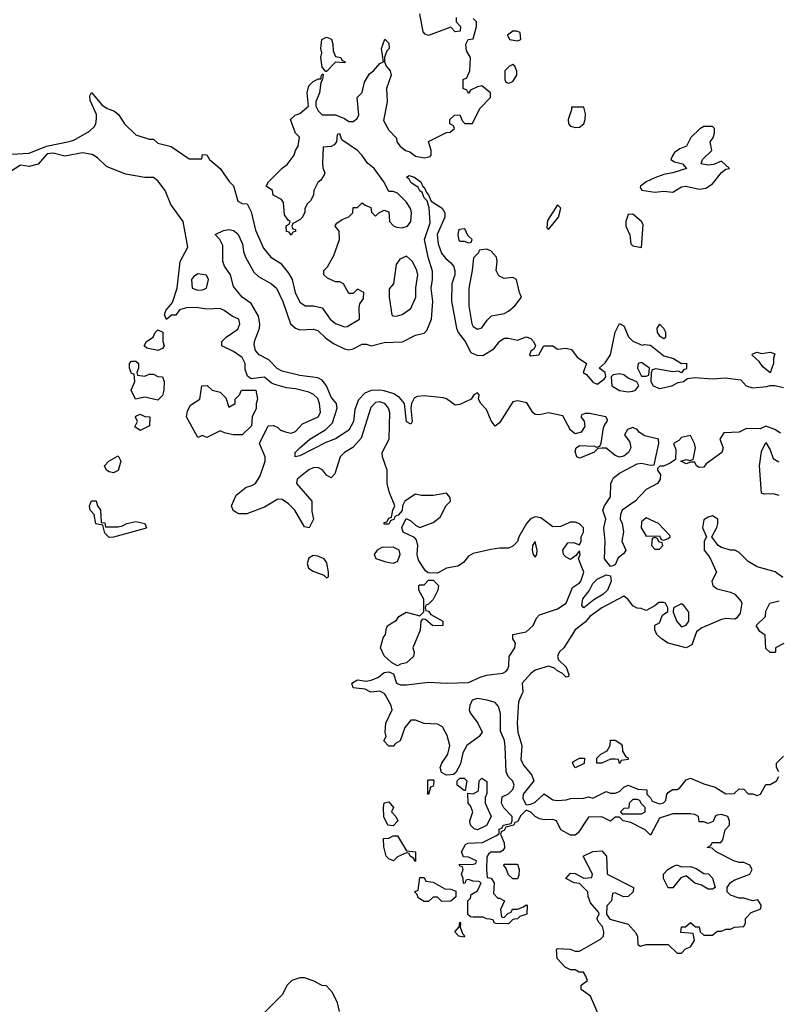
# Model space of a CAD drawing. Header units: inches. Extents: x 2601682 to 2755810, y 449311 to 584050.
# Tile 280 of 505: x 2672567 to 2675986, y 468603 to 473040. Entities that reach past the tile are written whole.
import ezdxf

# ---------------------------------------------------------------- set-up
doc = ezdxf.new("R2010")
doc.units = ezdxf.units.IN
doc.header["$MEASUREMENT"] = 0
doc.layers.add('C6476', color=7, linetype='Continuous')
doc.layers.add('C6477', color=7, linetype='Continuous')

msp = doc.modelspace()

# ---------------------------------------------------------------- linework, layer by layer
at = {"layer": 'C6476', "color": 2}
for points, elevation in [([(2675179, 468550), (2675139.3, 468639.3), (2675098, 468670), (2675098, 468690), (2675126, 468710), (2675118, 468730), (2675107.3, 468747.3), (2675088.4, 468748.4), (2675070, 468758), (2675050, 468758), (2675026, 468770), (2674988.7, 468810), (2674986, 468850), (2674990, 468854), (2675048.4, 468851.6), (2675070, 468842), (2675090, 468842), (2675184, 468896), (2675198, 468910), (2675199, 468930), (2675193.2, 468953.2), (2675178, 468970), (2675168.7, 468990), (2675178, 469010), (2675176.4, 469016.4), (2675140.2, 469060.2), (2675128.9, 469088.9), (2675128, 469110), (2675090, 469148), (2675066, 469150), (2675028, 469170), (2675050, 469194), (2675070, 469192), (2675110, 469172), (2675146, 469174), (2675148, 469190), (2675106, 469270), (2675150, 469292), (2675190, 469294), (2675211, 469270), (2675214, 469190), (2675334, 469130), (2675332, 469110), (2675310, 469088.7), (2675288, 469088), (2675250, 469106), (2675238, 469102), (2675234, 469070), (2675212.7, 469047.3), (2675212, 469010), (2675226.8, 468986.8), (2675310, 468964.7), (2675344.5, 468924.5), (2675351.6, 468908.4), (2675352.7, 468872.7), (2675364.7, 468864.7), (2675390, 468872), (2675490, 468872), (2675530, 468834), (2675550, 468834), (2675567.3, 468852.7), (2675590, 468862), (2675608, 468890), (2675602, 468922), (2675547.3, 468927.3), (2675550, 468952), (2675567.3, 468952.7), (2675590, 468971.3), (2675612.7, 468952.7), (2675630, 468952), (2675634, 468930), (2675650, 468914), (2675690, 468914), (2675710, 468932), (2675730, 468932), (2675750, 468942), (2675770, 468942), (2675788.9, 468951.1), (2675830, 468954), (2675838, 468970), (2675838, 468990), (2675863.1, 469016.9), (2675907.3, 469032.7), (2675908, 469050), (2675893.6, 469073.6), (2675870, 469068.7), (2675830, 469082), (2675810, 469082), (2675770, 469095.3), (2675755.3, 469110), (2675755.3, 469130), (2675770, 469152), (2675790, 469164.7), (2675858, 469190), (2675868, 469210), (2675858, 469230), (2675830, 469242), (2675810, 469242), (2675786, 469250), (2675706, 469290), (2675687.3, 469307.3), (2675666, 469310), (2675682, 469318), (2675688.4, 469331.6), (2675727.3, 469332.7), (2675736.4, 469343.6), (2675746, 469390), (2675766, 469410), (2675766, 469430), (2675758, 469450), (2675730, 469458), (2675710, 469455.3), (2675702, 469450), (2675692.7, 469427.3), (2675670, 469418), (2675650, 469426), (2675630, 469426), (2675626, 469450), (2675610, 469458), (2675590, 469462), (2675510, 469462), (2675450, 469442), (2675410, 469366), (2675386, 469390), (2675322, 469422), (2675286, 469430), (2675270, 469446), (2675250, 469446), (2675230, 469429), (2675190, 469448), (2675130, 469446), (2675083.6, 469376.4), (2675070, 469366), (2675050, 469366), (2675006, 469390), (2674986, 469430), (2674970, 469435.3), (2674930, 469434), (2674910, 469439), (2674889.4, 469449.4), (2674870, 469468.7), (2674850, 469478), (2674825.4, 469454.6), (2674810, 469426), (2674798, 469422), (2674794, 469410), (2674758, 469402), (2674750, 469386), (2674738, 469382), (2674734, 469370), (2674751.1, 469331.1), (2674751.3, 469308.7), (2674743.6, 469296.4), (2674731.6, 469288.4), (2674690, 469288), (2674679.6, 469280.4), (2674671.6, 469268.4), (2674671.3, 469210), (2674674, 469174), (2674691.1, 469171.1), (2674704.7, 469150), (2674702, 469102), (2674722, 469082), (2674730, 469082), (2674751.3, 469070), (2674734, 469030), (2674738, 468998), (2674750, 468994), (2674767.3, 469012.7), (2674782, 469018), (2674788.4, 469031.6), (2674810, 469032), (2674838, 469042), (2674850, 469051.3), (2674854, 469050), (2674852, 469010), (2674821, 468999), (2674810, 468988), (2674790, 468986), (2674770, 468966), (2674712.7, 468967.3), (2674706, 468970), (2674702, 468982), (2674687.3, 468987.3), (2674670, 468988), (2674655.3, 468995.3), (2674610, 468995.3), (2674598, 468998), (2674587.3, 469007.3), (2674586, 469070), (2674598, 469082), (2674602, 469098), (2674630, 469114), (2674646, 469150), (2674636.4, 469156.4), (2674610, 469158), (2674590, 469166), (2674578, 469162), (2674574, 469150), (2674567.3, 469147.3), (2674566, 469170), (2674558, 469190), (2674566, 469210), (2674562, 469222), (2674550, 469226), (2674547.3, 469232.7), (2674610, 469234), (2674622, 469238), (2674626, 469250), (2674590, 469266), (2674567.3, 469267.3), (2674558, 469290), (2674576.4, 469323.6), (2674586, 469330), (2674652.7, 469332.7), (2674716.4, 469363.6), (2674727.3, 469372.7), (2674728.4, 469391.6), (2674742, 469398), (2674746, 469410), (2674782, 469418), (2674786, 469430), (2674786, 469450), (2674748.9, 469488.9), (2674738, 469510), (2674742, 469538), (2674770, 469552), (2674788.9, 469571.1), (2674795.3, 469590), (2674788.9, 469608.9), (2674769.1, 469629.1), (2674759, 469650), (2674755.1, 469764.9), (2674751.5, 469791.5), (2674734.2, 469834.2), (2674733.4, 469913.4), (2674725.4, 469945.4), (2674710, 469962.7), (2674673.6, 469973.6), (2674630, 469980.9), (2674606, 469974), (2674595.5, 469950), (2674593, 469930), (2674596.7, 469916.7), (2674631, 469870), (2674651.3, 469830), (2674638, 469810), (2674582, 469770), (2674564.4, 469735.6), (2674553.4, 469686.6), (2674532, 469648), (2674522, 469638), (2674490, 469635.3), (2674468.4, 469648.4), (2674462, 469670), (2674468.7, 469690), (2674496, 469730), (2674506, 469770), (2674493.8, 469813.8), (2674472.9, 469852.9), (2674450, 469865.2), (2674390, 469869.2), (2674350, 469884), (2674330, 469884), (2674302.8, 469850), (2674282, 469790), (2674261, 469779), (2674250, 469766), (2674230, 469766), (2674208, 469790), (2674218, 469810), (2674214, 469830), (2674217.2, 469870), (2674246, 469930), (2674240.9, 469950), (2674215.9, 469995.9), (2674212.9, 470000)], 6), ([(2674830.3, 470000), (2674814.6, 469965.4), (2674808.5, 469870), (2674812.7, 469830), (2674830.6, 469770), (2674824.9, 469704.9), (2674838.5, 469678.5), (2674875.3, 469635.3), (2674884.7, 469610), (2674836, 469550), (2674834.8, 469530), (2674850, 469502), (2674870, 469504.7), (2674890, 469514), (2674930, 469552), (2674970, 469524.7), (2674990, 469522), (2675030, 469524.7), (2675050, 469531), (2675110, 469531.3), (2675130, 469538), (2675150, 469532), (2675210, 469562), (2675230, 469554), (2675250, 469554), (2675270, 469562), (2675290, 469582), (2675310, 469591.3), (2675352.7, 469572.7), (2675394, 469570), (2675394, 469550), (2675410, 469534), (2675418, 469518), (2675450, 469506), (2675468.9, 469511.1), (2675479, 469521), (2675484, 469550), (2675490, 469558), (2675509.2, 469570.8), (2675530, 469571.3), (2675542, 469578), (2675570, 469614), (2675590, 469622), (2675650, 469596), (2675702, 469582), (2675750, 469552), (2675787.3, 469552.7), (2675810, 469574), (2675830, 469572), (2675850, 469552), (2675870, 469552), (2675890, 469544.7), (2675906, 469550), (2675930, 469594), (2675950, 469594), (2675978, 469610), (2675988, 469630)], 6), ([(2675988, 469650), (2675978, 469670), (2675978, 469690), (2676010, 469722)], 6), ([(2674008.7, 468570), (2673999, 468610), (2673976.4, 468656.4), (2673950, 468686), (2673930, 468688), (2673888.9, 468708.9), (2673850, 468722), (2673830, 468722), (2673794, 468710), (2673772, 468690), (2673750, 468646), (2673671.6, 468568.4)], 10)]:
    msp.add_lwpolyline(points, dxfattribs=dict(at, elevation=elevation))
at = {"layer": 'C6476', "color": 2, "elevation": 6}
for points in [[(2675270, 469688.7), (2675266, 469706), (2675250, 469708), (2675230, 469708), (2675190.9, 469689.1), (2675168, 469690), (2675168, 469712), (2675186, 469730), (2675214, 469746), (2675228, 469770), (2675230, 469794), (2675250, 469794), (2675276.9, 469776.9), (2675282, 469770), (2675283.6, 469743.6), (2675298, 469718), (2675310, 469714), (2675310, 469706), (2675278, 469702)], [(2675070, 469668.7), (2675058, 469690), (2675063.1, 469696.9), (2675090, 469712), (2675112.7, 469712.7), (2675111.1, 469688.9)], [(2674410, 469548.7), (2674406, 469550), (2674406, 469610), (2674410, 469614), (2674430, 469614), (2674434, 469610), (2674432, 469592), (2674430, 469586), (2674418, 469582)], [(2674570, 469566), (2674538, 469590), (2674538, 469610), (2674550, 469622), (2674570, 469622), (2674582, 469610), (2674574, 469566)], [(2674630, 469388.7), (2674614.6, 469394.6), (2674598, 469410), (2674595.3, 469430), (2674608.7, 469470), (2674598, 469498), (2674588, 469510), (2674586, 469554), (2674610, 469552), (2674635.3, 469564.7), (2674638, 469610), (2674650, 469622), (2674672.7, 469607.3), (2674672.7, 469552.7), (2674664.7, 469535.3), (2674664.7, 469510), (2674691.3, 469448.7), (2674671.1, 469408.9)], [(2674250, 469408), (2674226, 469410), (2674208.4, 469448.4), (2674206, 469490), (2674210, 469511.3), (2674230, 469516), (2674251, 469490), (2674242, 469470), (2674262, 469450), (2674271, 469430)], [(2675350, 469526), (2675330, 469526), (2675314, 469510), (2675312.7, 469487.3), (2675290, 469486), (2675274, 469470), (2675282, 469462), (2675370, 469462), (2675386, 469470), (2675386, 469490), (2675367.3, 469507.3), (2675362, 469522)], [(2674350, 469246), (2674342, 469262), (2674326, 469270), (2674322, 469282), (2674310, 469286), (2674270, 469268), (2674251, 469249), (2674230, 469258), (2674218, 469270), (2674207.3, 469312.7), (2674206, 469350), (2674230, 469352), (2674250, 469362), (2674270, 469362), (2674310, 469294), (2674351.3, 469290)], [(2674790, 469168), (2674770, 469186), (2674758, 469218), (2674748.4, 469228.4), (2674750, 469234), (2674810, 469234), (2674818, 469210), (2674816.9, 469183.1), (2674810, 469168)], [(2675550, 469222), (2675590, 469224.7), (2675615.3, 469215.3), (2675650, 469192), (2675670.9, 469190.9), (2675690, 469172), (2675702, 469130), (2675690, 469122), (2675670, 469122), (2675640.2, 469140.2), (2675610, 469148.7), (2675570, 469182), (2675546.8, 469173.2), (2675510, 469128.7), (2675490, 469128), (2675468, 469170), (2675468, 469190), (2675488, 469210), (2675510, 469224.7), (2675529.1, 469230.9)], [(2674470, 469066), (2674450, 469086), (2674430, 469086), (2674410, 469066), (2674390, 469066), (2674363.1, 469083.1), (2674358, 469098), (2674346, 469110), (2674362, 469118), (2674370, 469174), (2674390, 469174), (2674398, 469158), (2674430, 469154), (2674483.6, 469123.6), (2674510, 469122), (2674532.7, 469112.7), (2674532.7, 469087.3), (2674510, 469068)], [(2674570, 468906), (2674546, 468910), (2674528, 468930), (2674547.3, 468952.7), (2674550, 468974), (2674554, 468970), (2674552, 468950), (2674562, 468922), (2674572, 468910)]]:
    msp.add_lwpolyline(points, close=True, dxfattribs=at)
at = {"layer": 'C6477', "color": 2}
for points, elevation in [([(2674534, 473050), (2674534, 473030), (2674554, 473010), (2674551.6, 472988.4), (2674530, 472986), (2674510, 473006), (2674408.9, 472968.9), (2674394.6, 472974.6), (2674386, 472986), (2674370, 473066)], 6), ([(2672530, 472434), (2672610, 472438), (2672688, 472470), (2672790, 472490.7), (2672810, 472497.3), (2672882, 472538), (2672902.5, 472557.5), (2672909.3, 472570), (2672912.9, 472592.9), (2672912.9, 472612.9), (2672884, 472676), (2672883.1, 472696.9), (2672890, 472712), (2672936.3, 472656.3), (2672960.4, 472640.4), (2672991, 472630), (2673012.5, 472612.5), (2673038.8, 472570), (2673090, 472520.7), (2673150, 472501), (2673170, 472501), (2673190, 472484), (2673250, 472468.4), (2673330, 472413.4), (2673387.3, 472412.7), (2673390, 472432), (2673410, 472431.3), (2673422, 472410), (2673471, 472370), (2673510.8, 472310.8), (2673530, 472292), (2673550, 472222), (2673570, 472212), (2673592, 472210), (2673610, 472174), (2673630, 472092), (2673666, 472010), (2673698, 471970), (2673742.8, 471942.8), (2673778.4, 471898.4), (2673794.8, 471870), (2673808.2, 471810), (2673830, 471766.8), (2673854, 471750), (2673891, 471751), (2673930, 471742), (2673966.8, 471690), (2673990, 471671.3), (2674030, 471656), (2674043.1, 471656.9), (2674098, 471690), (2674096.4, 471743.6), (2674100.4, 471759.6), (2674116.4, 471783.6), (2674118, 471810), (2674090, 471826), (2674070, 471806), (2674050, 471806), (2674026, 471850), (2674010, 471858), (2673990, 471858), (2673954.6, 471874.6), (2673938, 471890), (2673938, 471910), (2673953.6, 471926.4), (2673982, 471978), (2674008, 472050), (2674007.3, 472087.3), (2673988, 472110), (2673990, 472114), (2673996.4, 472123.6), (2674020.2, 472139.8), (2674050, 472152), (2674059, 472161), (2674068, 472170), (2674070, 472194), (2674090, 472194), (2674110, 472214), (2674123.6, 472203.6), (2674150, 472194), (2674152.7, 472172.7), (2674170, 472154), (2674186, 472170), (2674210, 472182), (2674230, 472174), (2674234, 472130), (2674251.6, 472111.6), (2674265.4, 472105.4), (2674290, 472102.8), (2674314, 472110), (2674329, 472130), (2674332.7, 472170), (2674330, 472186), (2674310, 472218), (2674270, 472258), (2674250, 472266), (2674230, 472266), (2674208.7, 472310), (2674164, 472370), (2674134, 472394), (2674110, 472428.7), (2674088.7, 472450), (2674018, 472498), (2674010, 472526), (2673998, 472522), (2673994, 472490), (2673983.6, 472476.4), (2673970, 472468.7), (2673934, 472466), (2673931.6, 472391.6), (2673932.7, 472372.7), (2673942, 472350), (2673939.6, 472340.4), (2673923.6, 472316.4), (2673910, 472306), (2673892, 472270), (2673891.3, 472248.7), (2673876.9, 472223.1), (2673862, 472210), (2673852, 472188), (2673852, 472172), (2673842, 472150), (2673830, 472138), (2673798, 472122), (2673794, 472110), (2673798, 472098), (2673810, 472094), (2673810, 472086), (2673798, 472082), (2673790, 472068.7), (2673782, 472082), (2673770, 472086), (2673768.4, 472111.6), (2673782, 472118), (2673786, 472130), (2673776.4, 472136.4), (2673760.4, 472160.4), (2673756.4, 472216.4), (2673746, 472230), (2673708.9, 472248.9), (2673706, 472270), (2673678, 472290), (2673688, 472310), (2673750, 472371.3), (2673772.3, 472387.7), (2673804, 472430), (2673809.3, 472450.7), (2673822, 472470), (2673828, 472510), (2673809.3, 472529.3), (2673788, 472590), (2673808, 472610), (2673830, 472618), (2673868, 472650), (2673862, 472710), (2673870, 472742), (2673890, 472761), (2673914, 472774), (2673926, 472774), (2673926, 472786), (2673930, 472794), (2673934, 472794), (2673932, 472770), (2673923.6, 472756.4), (2673918, 472710), (2673902, 472670), (2673902, 472650), (2673912, 472630), (2673930, 472612), (2673990, 472610.8), (2674030, 472594.8), (2674050, 472581), (2674070, 472581), (2674086.3, 472593.7), (2674096, 472610), (2674088, 472690), (2674110, 472712), (2674120.9, 472759.1), (2674143.7, 472796.3), (2674162, 472810), (2674190, 472842), (2674206, 472850), (2674198, 472910), (2674212.7, 472952.7), (2674230, 472934), (2674232, 472910), (2674221, 472899), (2674211.3, 472870), (2674211, 472850), (2674218, 472830), (2674236, 472810), (2674240.7, 472790), (2674220.7, 472730), (2674223, 472670), (2674206, 472586), (2674230, 472542), (2674265.4, 472505.4), (2674266.8, 472490), (2674281, 472470), (2674306, 472450), (2674324.5, 472444.5), (2674350, 472424.9), (2674390, 472417.3), (2674416.5, 472423.5), (2674422, 472430), (2674422, 472450), (2674408.7, 472491.3), (2674490, 472532), (2674507.3, 472532.7), (2674526, 472550), (2674522, 472562), (2674506, 472570), (2674506, 472590), (2674526, 472610), (2674551.1, 472611.1), (2674562, 472582), (2674572.7, 472572.7), (2674607.3, 472572.7), (2674640.2, 472639.8), (2674688, 472690), (2674688, 472710), (2674650, 472742), (2674630, 472738), (2674598, 472722), (2674590, 472708), (2674582, 472722), (2674566, 472730), (2674566, 472770), (2674582, 472778), (2674595.3, 472810), (2674598, 472870), (2674580.4, 472900.4), (2674578, 472930), (2674588.7, 472951.3), (2674610, 472954), (2674626, 473010), (2674626, 473030), (2674610, 473046)], 6), ([(2674212.9, 470000), (2674210, 470004), (2674190, 470014), (2674150, 470009.4), (2674123.7, 470023.7), (2674070, 470029.2), (2674064, 470050), (2674090, 470066), (2674130, 470058.8), (2674155.1, 470064.9), (2674183.2, 470076.8), (2674210, 470098), (2674230, 470102), (2674251.6, 470091.6), (2674264.7, 470050), (2674283, 470043), (2674310, 470042), (2674410, 470054.9), (2674490.5, 470050.5), (2674590, 470053.4), (2674642, 470078), (2674670, 470086), (2674744.5, 470095.5), (2674757.6, 470102.4), (2674767, 470113), (2674771.5, 470128.5), (2674773.2, 470170), (2674799, 470210), (2674802, 470230), (2674789, 470250), (2674788.7, 470270), (2674850, 470281.6), (2674880.7, 470310), (2674896.2, 470343.8), (2674910, 470358.8), (2674990, 470385.5), (2675029.3, 470410), (2675058, 470482), (2675090, 470502), (2675095.6, 470510), (2675109.3, 470550), (2675086, 470610), (2675093.2, 470630), (2675090, 470646), (2675074, 470626), (2675050, 470608), (2675030, 470618), (2675018, 470630), (2675015.3, 470650), (2675038, 470682), (2675063.6, 470683.6), (2675090, 470674), (2675098, 470690), (2675098, 470710), (2675108, 470730), (2675108, 470750), (2675090, 470768), (2675070, 470775.3), (2675050, 470775.3), (2675003.6, 470756.4), (2674970, 470755.3), (2674915.5, 470795.5), (2674890, 470800.5), (2674869.2, 470790.8), (2674850.3, 470770), (2674817.1, 470710), (2674810, 470688.7), (2674790, 470668), (2674770, 470658), (2674730, 470659), (2674690, 470653.2), (2674610, 470634), (2674590, 470622), (2674566.4, 470593.6), (2674542, 470578), (2674490.9, 470569.1), (2674450, 470546), (2674407.3, 470547.3), (2674396.4, 470556.4), (2674364.5, 470604.5), (2674358, 470630), (2674360.9, 470670), (2674355.5, 470695.5), (2674346.6, 470706.6), (2674295.3, 470730), (2674288.4, 470751.6), (2674308, 470792), (2674330, 470782), (2674350, 470762), (2674370, 470751.3), (2674430, 470774), (2674461.5, 470798.5), (2674489, 470851), (2674508, 470870), (2674507.3, 470887.3), (2674490, 470906), (2674430, 470895.3), (2674376.4, 470896.4), (2674350, 470902), (2674302, 470870), (2674292, 470850), (2674291.3, 470828.7), (2674272.7, 470807.3), (2674258, 470802), (2674254, 470790), (2674238, 470782), (2674230, 470766), (2674210, 470766), (2674210, 470774), (2674222, 470778), (2674230, 470794), (2674242, 470798), (2674248, 470830), (2674258, 470850), (2674232.1, 470912.1), (2674223.7, 470950), (2674222.7, 471010), (2674202.7, 471070), (2674201.2, 471090), (2674232.7, 471150), (2674235.1, 471270), (2674229.4, 471290), (2674212.7, 471310), (2674190, 471317.6), (2674170, 471315.6), (2674150, 471293.2), (2674105.5, 471154.5), (2674067.5, 471112.5), (2674030, 471089), (2674011, 471070), (2673986.4, 470993.6), (2673970, 470975.3), (2673950, 470988), (2673932, 471012), (2673910, 471022.7), (2673890, 471020.9), (2673870, 471012.3), (2673817.3, 470970), (2673814.8, 470950), (2673882.8, 470870), (2673884, 470824), (2673890.8, 470790), (2673872, 470750), (2673850, 470755.3), (2673806.6, 470830), (2673778, 470858), (2673750, 470877.6), (2673730, 470878.7), (2673670, 470843.7), (2673590, 470813.2), (2673554, 470814), (2673540.2, 470820.2), (2673529, 470829), (2673522, 470850), (2673542.7, 470897.3), (2673586.8, 470933.2), (2673610, 470939.1), (2673629, 470950), (2673650, 470984.7), (2673673.2, 471050), (2673672.7, 471070), (2673648, 471130), (2673686, 471210), (2673710, 471212), (2673730, 471202), (2673742, 471190), (2673770, 471180.7), (2673790, 471177.3), (2673810, 471184.9), (2673841.7, 471218.3), (2673912, 471250), (2673922, 471270), (2673918.4, 471310), (2673910, 471333.2), (2673891.4, 471351.4), (2673870, 471360.9), (2673810, 471376.2), (2673770, 471380.9), (2673716.6, 471396.6), (2673702, 471402), (2673670, 471428.7), (2673610, 471422), (2673593.6, 471433.6), (2673583.7, 471463.7), (2673582.7, 471490), (2673570, 471517.2), (2673530, 471545.2), (2673478, 471570), (2673478, 471590), (2673498, 471610), (2673550, 471646), (2673559, 471670), (2673554, 471690), (2673524.1, 471704.1), (2673488.7, 471730), (2673470, 471739.3), (2673410, 471736.2), (2673362.5, 471742.5), (2673318.8, 471741.2), (2673287.5, 471732.5), (2673270, 471709), (2673251.3, 471708.7), (2673228.7, 471688.7), (2673219, 471710), (2673225.2, 471730), (2673254.8, 471765.2), (2673277.2, 471830), (2673289.4, 471950), (2673325.2, 472014.8), (2673302.9, 472130), (2673247.2, 472207.2), (2673222, 472270), (2673190, 472314), (2673170, 472329.2), (2673130, 472329.4), (2673043.8, 472343.8), (2672958, 472378), (2672917.2, 472417.2), (2672893.1, 472433.1), (2672850, 472439.3), (2672770, 472425.2), (2672718, 472438), (2672690, 472435.3), (2672650, 472389.2), (2672610, 472379), (2672570, 472384), (2672490, 472334)], 6), ([(2675996.5, 471176.5), (2675970, 471193.2), (2675930, 471208), (2675903.6, 471196.4), (2675842, 471198), (2675810, 471182), (2675741, 471179), (2675722, 471150), (2675738, 471110), (2675731.3, 471090), (2675661.3, 471038.7), (2675650, 471024), (2675630, 471022), (2675618, 471030), (2675610, 471046), (2675590, 471046), (2675570, 471038), (2675546, 471050), (2675570, 471058), (2675586, 471054), (2675602, 471058), (2675613.2, 471110), (2675608.7, 471130), (2675590, 471166), (2675550, 471158), (2675536.9, 471143.1), (2675514, 471130), (2675523.6, 471103.6), (2675522, 471058), (2675499.1, 471040.9), (2675468, 471028), (2675452, 471028), (2675442, 471018), (2675442, 471010), (2675454.8, 470990), (2675454, 470970), (2675441, 470950), (2675390, 470922.7), (2675340.5, 470870), (2675282.8, 470830), (2675274, 470810), (2675273.4, 470790), (2675281.6, 470770), (2675287.5, 470732.5), (2675281, 470690), (2675298.8, 470650), (2675290, 470635.3), (2675264.5, 470615.5), (2675250, 470584), (2675230, 470575.3), (2675202, 470610), (2675206, 470690), (2675199.3, 470750), (2675209.3, 470790), (2675195.1, 470830), (2675202, 470850), (2675229.4, 470890), (2675231.8, 470950), (2675236.6, 470963.4), (2675243.8, 470976.2), (2675270, 470997.3), (2675350, 471038.8), (2675370, 471041), (2675410, 471032), (2675426, 471034), (2675448, 471130), (2675446, 471150), (2675384.8, 471164.8), (2675360.1, 471180.1), (2675350, 471192.7), (2675330, 471202), (2675306, 471194), (2675292, 471170), (2675316.3, 471136.3), (2675320.7, 471110), (2675310.5, 471089.5), (2675290, 471072.7), (2675270, 471069.3), (2675250, 471076), (2675210, 471108.7), (2675190, 471108.7), (2675172, 471108), (2675154, 471090), (2675090, 471064), (2675078, 471070), (2675070, 471094), (2675075.3, 471110), (2675090, 471121), (2675158, 471118), (2675166, 471114), (2675182, 471118), (2675188, 471132), (2675198.6, 471201.4), (2675203.7, 471216.3), (2675215.3, 471230), (2675216.4, 471236.4), (2675208, 471250), (2675134.4, 471265.6), (2675114.8, 471265.2), (2675100.7, 471259.3), (2675096, 471250), (2675110.6, 471230.6), (2675113.7, 471206.3), (2675098, 471182), (2675070, 471173.2), (2675049.2, 471190), (2675015.3, 471255.3), (2674950, 471269), (2674910, 471259.3), (2674890, 471261.2), (2674879, 471270), (2674852.9, 471312.9), (2674810, 471322), (2674790, 471318), (2674730, 471224), (2674710, 471209), (2674691.7, 471231.7), (2674670, 471282.7), (2674645.2, 471310), (2674634, 471330), (2674638, 471350), (2674630, 471358), (2674614, 471350), (2674602, 471330), (2674550, 471306), (2674530, 471303.6), (2674490.8, 471330.8), (2674475.7, 471335.7), (2674390, 471345.7), (2674357.6, 471342.4), (2674345.3, 471334.7), (2674332.7, 471310), (2674330.4, 471290), (2674336, 471230), (2674330, 471218), (2674310, 471228), (2674300.9, 471310), (2674278, 471338), (2674253.3, 471353.3), (2674210, 471367.4), (2674190, 471371.3), (2674150.2, 471369.8), (2674122.2, 471357.8), (2674093.5, 471326.5), (2674077.3, 471282.7), (2674071, 471229), (2674050, 471189.7), (2673990, 471151.8), (2673946, 471134), (2673830, 471074), (2673808, 471070), (2673809, 471090), (2673829.2, 471110), (2673874, 471150), (2673946, 471194), (2673976.4, 471223.6), (2673997, 471290), (2673995.1, 471310), (2673970, 471339.5), (2673949.7, 471390), (2673930, 471416.2), (2673910, 471426.3), (2673830, 471436.3), (2673750, 471455.6), (2673727.7, 471467.7), (2673690, 471507), (2673646.6, 471530), (2673630, 471549.3), (2673623.3, 471576.7), (2673624.5, 471590), (2673647.6, 471650), (2673649.6, 471670), (2673643.5, 471703.5), (2673610, 471761.2), (2673569.3, 471790), (2673530, 471838), (2673517, 471890), (2673489.5, 471930), (2673482.7, 471950), (2673482, 472022), (2673469.2, 472049.2), (2673448.4, 472071.6), (2673486, 472090), (2673510, 472094), (2673530, 472090.6), (2673550, 472074.8), (2673570.4, 472030), (2673574.9, 471994.9), (2673584, 471970), (2673622.3, 471902.3), (2673642.9, 471882.9), (2673701, 471850), (2673724, 471830), (2673752.4, 471770), (2673787.7, 471670), (2673810, 471650.6), (2673830, 471643), (2673890, 471644.9), (2673910, 471639.1), (2673945.7, 471605.7), (2673980.9, 471580.9), (2674030, 471557.1), (2674050, 471553), (2674070, 471557.3), (2674110, 471577.3), (2674130, 471577.3), (2674150.7, 471570.7), (2674210, 471585.5), (2674291.6, 471588.4), (2674350, 471618), (2674390, 471626.8), (2674401.2, 471638.8), (2674423, 471690), (2674428.3, 471770), (2674422, 471830), (2674428, 471870), (2674426.6, 471906.6), (2674408, 471970), (2674392, 472050), (2674416.1, 472123.9), (2674412.9, 472192.9), (2674403.2, 472223.2), (2674390, 472238), (2674381.2, 472261.2), (2674370, 472269.2), (2674363.2, 472283.2), (2674330, 472306.6), (2674322, 472322), (2674309.5, 472330), (2674322.7, 472337.3), (2674344.7, 472330), (2674374.8, 472310), (2674385.4, 472285.4), (2674390, 472284.7), (2674400.7, 472260.7), (2674410, 472251.3), (2674422, 472222), (2674470.2, 472190.2), (2674483, 472170), (2674482.4, 472150), (2674448.3, 472071.7), (2674453.4, 472030), (2674467.3, 471987.3), (2674485.2, 471965.3), (2674510, 471944.9), (2674521.6, 471930), (2674528.2, 471910), (2674528, 471890), (2674514.9, 471850), (2674512.3, 471772.3), (2674534.9, 471650), (2674542.4, 471630), (2674574.9, 471590), (2674600.5, 471540.5), (2674627.9, 471527.9), (2674653.6, 471526.4), (2674703.2, 471556.8), (2674730, 471590.5), (2674750, 471605.5), (2674770, 471605.5), (2674810, 471596.3), (2674850, 471610.6), (2674870, 471602.8), (2674882.8, 471590), (2674892, 471570), (2674884.7, 471555.3), (2674870, 471546), (2674864.7, 471530), (2674870, 471524.7), (2674906, 471530), (2674929.4, 471570.6), (2674970, 471570.6), (2674990, 471554.8), (2675030, 471559.3), (2675053.1, 471553.1), (2675078.8, 471518.8), (2675122, 471490), (2675106, 471450), (2675120.7, 471440.7), (2675150, 471406), (2675170, 471398), (2675200.4, 471419.6), (2675208, 471430), (2675206, 471450), (2675178, 471470), (2675206.3, 471493.7), (2675229.4, 471530), (2675250, 471632), (2675270, 471671), (2675290, 471661), (2675310.6, 471610.6), (2675330, 471591), (2675372.7, 471572.7), (2675383.1, 471576.9), (2675410, 471572.7), (2675470, 471524.9), (2675513.5, 471513.5), (2675550, 471491.3), (2675572.7, 471492.7), (2675572.7, 471467.3), (2675558, 471462), (2675550, 471448), (2675536.4, 471456.4), (2675510, 471453.2), (2675434, 471466), (2675418, 471462), (2675412.7, 471447.3), (2675412, 471410), (2675422, 471390), (2675450, 471378.8), (2675506, 471390), (2675535.1, 471404.9), (2675558, 471410), (2675577.2, 471422.8), (2675610, 471428), (2675690, 471421.3), (2675745.8, 471425.8), (2675816.9, 471416.9), (2675841, 471390), (2675870, 471380.7), (2675933.6, 471386.4), (2675950, 471392), (2675970, 471392), (2676010, 471382)], 2), ([(2675990, 470895.3), (2675963.1, 470903.1), (2675922, 470902), (2675910, 470906), (2675901.2, 471030), (2675910, 471094), (2675930, 471134), (2675950, 471102), (2675963, 471063), (2675987.7, 471047.7)], 2), ([(2676006.3, 470526.3), (2675972, 470552), (2675890, 470574), (2675850, 470599), (2675810, 470639), (2675790, 470649), (2675770, 470649), (2675730, 470661.2), (2675715.3, 470670), (2675686, 470710), (2675708.9, 470751.1), (2675714, 470770), (2675714, 470790), (2675690, 470804), (2675670, 470799), (2675650, 470786), (2675644.7, 470750), (2675662, 470710), (2675652, 470690), (2675651.3, 470650), (2675677.1, 470617.1), (2675706.8, 470550), (2675686, 470510), (2675691, 470490), (2675710, 470474.8), (2675770, 470461), (2675790, 470451), (2675818, 470418), (2675821, 470410), (2675814.8, 470365.2), (2675796.9, 470343.1), (2675790, 470338), (2675750, 470342), (2675730, 470337.2), (2675640.7, 470299.3), (2675618, 470282), (2675596.9, 470223.1), (2675570, 470209), (2675489.2, 470230), (2675459, 470250), (2675439, 470270), (2675429, 470290), (2675428.7, 470311.3), (2675450, 470322), (2675464, 470356), (2675487.3, 470372.7), (2675488, 470390), (2675478, 470410), (2675470, 470414), (2675446.8, 470413.2), (2675430, 470398), (2675390, 470378), (2675367.3, 470387.3), (2675350, 470388), (2675330, 470398), (2675310, 470428), (2675290, 470442), (2675190, 470389.6), (2675137, 470350), (2675115.1, 470324.9), (2675070.6, 470290), (2675018.8, 470210), (2674998.8, 470190), (2674990.8, 470170), (2674994.8, 470154.8), (2675030, 470122), (2675042, 470090), (2675039.6, 470080.4), (2675030, 470078), (2675014, 470094), (2674990, 470105.2), (2674977.5, 470117.5), (2674950, 470126.6), (2674890, 470109.2), (2674870, 470094), (2674830.8, 470050), (2674834.8, 470010), (2674830.3, 470000)], 6), ([(2676011.6, 470228.4), (2675974, 470210), (2675974, 470190), (2675970, 470188), (2675950, 470188), (2675930, 470206), (2675927.3, 470267.3), (2675903.1, 470283.1), (2675886, 470310), (2675928, 470350), (2675930, 470374), (2675948, 470410), (2675990, 470421)], 6)]:
    msp.add_lwpolyline(points, dxfattribs=dict(at, elevation=elevation))
for points, elevation in [([(2674790, 472988.7), (2674764.7, 472970), (2674774, 472950), (2674810, 472944.7), (2674826, 472950), (2674822, 472982), (2674808, 472988)], 6), ([(2674030, 472846), (2673990, 472848), (2673950, 472806), (2673946, 472806), (2673930, 472826), (2673924, 472870), (2673929, 472890), (2673924, 472910), (2673929, 472950), (2673950, 472962), (2673971.6, 472951.6), (2673978, 472930), (2673979.6, 472899.6), (2673990, 472874), (2674014, 472870), (2674018, 472858), (2674034, 472850)], 6), ([(2674790, 472838), (2674774, 472830), (2674754, 472810), (2674754, 472770), (2674758, 472758), (2674770, 472754), (2674790, 472762), (2674808, 472790), (2674807.3, 472807.3), (2674798, 472830)], 6), ([(2675110, 472646), (2675054, 472646), (2675054, 472634), (2675039.1, 472590), (2675040.7, 472570), (2675050, 472560.7), (2675070, 472554.8), (2675090, 472556), (2675108.7, 472570), (2675116, 472590), (2675116.5, 472616.5)], 6), ([(2675690, 472558), (2675650, 472558), (2675631.6, 472548.4), (2675591.6, 472508.4), (2675572, 472470), (2675542, 472458), (2675518.8, 472441.2), (2675511, 472430), (2675502, 472410), (2675518.8, 472398.8), (2675554, 472390), (2675572, 472370), (2675510.5, 472349.5), (2675470, 472342.7), (2675430, 472327), (2675391, 472310), (2675364.7, 472290), (2675363.6, 472283.6), (2675371.6, 472271.6), (2675430, 472263), (2675470, 472267.3), (2675510, 472262.8), (2675550, 472286.8), (2675569.5, 472290.5), (2675630, 472276.3), (2675658.9, 472281.1), (2675690, 472300.7), (2675730, 472351), (2675750, 472366), (2675766, 472370), (2675730, 472402), (2675693.2, 472386.8), (2675670, 472384.5), (2675638, 472390), (2675644, 472410), (2675686, 472450), (2675679, 472490), (2675692.5, 472507.5), (2675699, 472530), (2675698, 472550)], 6), ([(2674990, 472206), (2674945.4, 472134.6), (2674942, 472102), (2674950, 472094), (2674995.3, 472150), (2675006, 472190)], 6), ([(2675330, 472164), (2675310, 472162), (2675299.1, 472130), (2675299.1, 472110), (2675317.3, 472070), (2675321, 472030), (2675330, 472021), (2675370, 472014), (2675376.5, 472116.5), (2675369, 472130)], 6), ([(2674570, 472098), (2674550, 472095.3), (2674544.7, 472090), (2674542, 472070), (2674546.4, 472046.4), (2674550, 472042), (2674570, 472042), (2674590, 472034), (2674602, 472038), (2674606, 472050), (2674587.3, 472067.3), (2674574.6, 472094.6)], 6), ([(2674670, 472006), (2674638, 472002), (2674634, 471990), (2674612.7, 471967.3), (2674606.8, 471910), (2674591, 471830), (2674591, 471750), (2674604, 471670), (2674610, 471658), (2674630, 471644.7), (2674650, 471652), (2674673.6, 471686.4), (2674694, 471706), (2674750, 471716), (2674770, 471726), (2674799, 471750), (2674828.7, 471790), (2674819, 471810), (2674806, 471870), (2674790, 471878), (2674750, 471874), (2674725.6, 471885.6), (2674714, 471910), (2674719, 471950), (2674715.3, 471970), (2674690, 471998)], 6), ([(2674310, 471974), (2674279.6, 471960.4), (2674263.6, 471936.4), (2674251.3, 471850), (2674232.7, 471827.3), (2674232, 471790), (2674244.7, 471710), (2674250, 471704.7), (2674270, 471706), (2674290, 471711.3), (2674330, 471738), (2674352.7, 471790), (2674352.1, 471832.1), (2674360.9, 471890), (2674357, 471910), (2674337.2, 471950)], 6), ([(2673370, 471895.3), (2673350, 471882), (2673341, 471870), (2673344.7, 471830), (2673370, 471821), (2673390, 471822.8), (2673408, 471830), (2673417.2, 471870), (2673408.9, 471888.9)], 6), ([(2673190, 471548.7), (2673140.4, 471560.4), (2673128, 471570), (2673138, 471590), (2673168, 471610), (2673178, 471630), (2673190, 471642), (2673211.3, 471631.3), (2673211.3, 471590), (2673218, 471570), (2673210, 471558)], 6), ([(2675450, 471668.7), (2675438.8, 471650), (2675440.5, 471630), (2675450, 471614.8), (2675470, 471602.8), (2675479, 471610), (2675479.3, 471630), (2675470, 471648.7)], 6), ([(2675950, 471448.7), (2675916.4, 471476.4), (2675900.2, 471500.2), (2675868, 471528), (2675870, 471534), (2675890, 471542), (2675910, 471536), (2675950, 471542), (2675970, 471534), (2675964.7, 471515.3), (2675964.7, 471490)], 2), ([(2673130, 471434), (2673150, 471442), (2673170, 471442), (2673190, 471432), (2673210.9, 471430.9), (2673218, 471410), (2673216, 471370), (2673210, 471346), (2673190, 471326), (2673130, 471339), (2673088, 471330), (2673069, 471370), (2673086, 471410), (2673082, 471442), (2673070, 471446), (2673062, 471470), (2673062, 471490), (2673070, 471502), (2673090, 471502), (2673102, 471490), (2673102, 471470), (2673094, 471450), (2673098, 471438)], 6), ([(2675370, 471495.3), (2675354, 471490), (2675352, 471470), (2675370, 471434), (2675390, 471434), (2675402, 471438), (2675406, 471470)], 2), ([(2675270, 471444), (2675241, 471439), (2675232, 471430), (2675236, 471390), (2675270, 471368.5), (2675310, 471363.1), (2675330, 471366.4), (2675342, 471370), (2675358, 471390), (2675348.7, 471408.7), (2675310, 471424), (2675290, 471439)], 2), ([(2673510, 471294), (2673538, 471310), (2673538, 471330), (2673558, 471350), (2673566, 471370), (2673631.3, 471371.3), (2673638, 471330), (2673632, 471310), (2673632, 471288), (2673614, 471250), (2673612, 471210), (2673570, 471168.7), (2673529.1, 471169.1), (2673490, 471178), (2673470, 471188), (2673410, 471158), (2673390, 471166), (2673370, 471158), (2673319, 471250), (2673323.1, 471276.9), (2673336.4, 471303.6), (2673378, 471330), (2673388, 471390), (2673411.3, 471391.3), (2673434, 471370), (2673470, 471362), (2673495.3, 471335.3)], 6), ([(2673110, 471188.7), (2673086, 471206), (2673098, 471230), (2673088.4, 471248.4), (2673090, 471254), (2673110, 471262), (2673130, 471252), (2673154, 471250), (2673152, 471210)], 6), ([(2672990, 470998), (2672970, 471002), (2672958, 471010), (2672949, 471029), (2672968, 471050), (2673010, 471074), (2673022, 471050), (2673010, 471008)], 6), ([(2672954, 470754), (2673010, 470754.8), (2673030, 470758.8), (2673049.7, 470770.3), (2673090, 470779.1), (2673131.3, 470770), (2673138, 470750), (2673132.8, 470747.2), (2672990, 470708), (2672970, 470706), (2672950, 470726), (2672942, 470762), (2672910, 470768), (2672902, 470810), (2672884, 470830), (2672882, 470850), (2672890, 470872), (2672911.3, 470871.3), (2672918, 470850), (2672930.7, 470830), (2672934, 470774), (2672950, 470772)], 6), ([(2675390, 470795.3), (2675370, 470778), (2675367.3, 470750), (2675390, 470712), (2675450, 470714), (2675458, 470698), (2675470, 470694), (2675490, 470702), (2675498, 470710), (2675496.4, 470716.4), (2675446, 470770)], 6), ([(2674890, 470688), (2674878, 470670), (2674876, 470650), (2674881, 470630), (2674890, 470618), (2674897.2, 470630), (2674899.3, 470650)], 10), ([(2675430, 470706), (2675418, 470702), (2675414, 470670), (2675430, 470654), (2675450, 470654), (2675466, 470670), (2675462, 470682), (2675447.3, 470687.3), (2675442, 470702)], 6), ([(2673890, 470625.1), (2673870, 470614), (2673862, 470590), (2673869.1, 470569.1), (2673890, 470554.9), (2673937.3, 470537.3), (2673950, 470524.7), (2673958, 470530), (2673959, 470550), (2673951.8, 470591.8), (2673939, 470610), (2673910, 470622.9)], 10), ([(2674250, 470662.9), (2674199.1, 470660.9), (2674178, 470650), (2674164.7, 470630), (2674171.3, 470611.3), (2674216.8, 470596.8), (2674250, 470590.7), (2674270, 470598.8), (2674282, 470630), (2674277, 470650)], 10), ([(2675110, 470389.5), (2675100.7, 470400.7), (2675104.7, 470430), (2675134, 470466), (2675150, 470499.1), (2675170, 470519.3), (2675210, 470538), (2675230, 470534), (2675232.7, 470510), (2675216.4, 470470), (2675195.5, 470450), (2675154.9, 470425.1)], 2), ([(2674428.9, 470308.9), (2674396.4, 470336.4), (2674382, 470338), (2674374, 470330), (2674371.3, 470288.7), (2674338, 470210), (2674344.7, 470190), (2674342, 470170), (2674310, 470142), (2674283.6, 470136.4), (2674270, 470128), (2674243.1, 470143.1), (2674210, 470174), (2674193.2, 470210), (2674205.2, 470254.8), (2674215.3, 470270), (2674220.4, 470299.6), (2674226, 470310), (2674265.2, 470334.8), (2674275.3, 470350), (2674309.3, 470370.7), (2674370, 470354), (2674388, 470372), (2674388.4, 470428.4), (2674366, 470470), (2674366, 470490), (2674370, 470494), (2674390, 470494), (2674410, 470514), (2674430, 470514), (2674454, 470490), (2674452, 470470), (2674430, 470428), (2674410, 470406), (2674398, 470402), (2674394, 470390), (2674398, 470378), (2674410, 470374), (2674419.6, 470359.6), (2674474, 470330), (2674474, 470310)], 6), ([(2675550, 470408), (2675514, 470390), (2675512, 470370), (2675527.9, 470327.9), (2675550, 470304.7), (2675570, 470312), (2675582, 470330), (2675582, 470370), (2675560.4, 470400.4)], 6)]:
    msp.add_lwpolyline(points, close=True, dxfattribs=dict(at, elevation=elevation))

doc.saveas('drawing.dxf')
